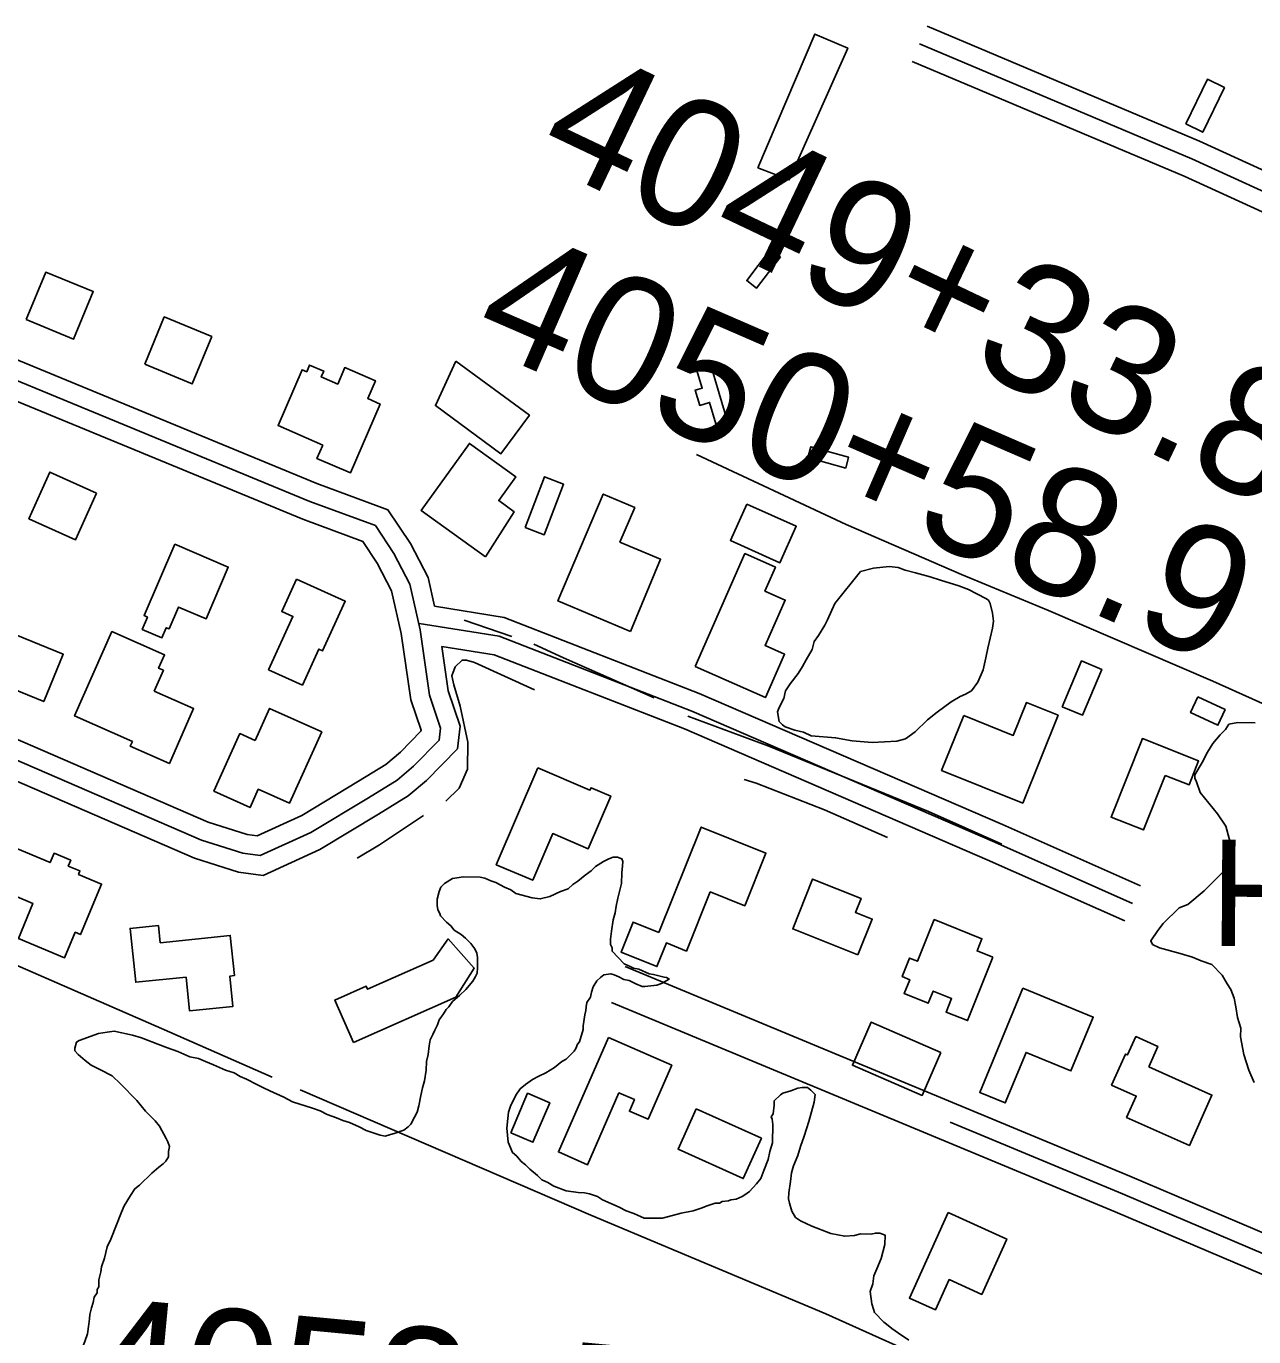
# Model space of a CAD drawing. Extents: x 3297735 to 3335592, y 670436 to 695807.
# Drawn here: x 3311221 to 3312179, y 686960 to 687983 of the extents above; entities that cross this region are included whole.
import ezdxf

# ---------------------------------------------------------------- set-up
doc = ezdxf.new("R2010")
doc.units = 0
for name, color, linetype in [('V-BLDG-IDEN', 7, 'Continuous'), ('V-BLDG-OTLN', 7, 'Continuous'), ('V-ROAD-CNTR', 7, 'Continuous'), ('V-SITE-VEGE', 7, 'Continuous'), ('V-SURV-IDEN', 7, 'Continuous'), ('V-TOPO-SHOR', 7, 'Continuous')]:
    doc.layers.add(name, color=color, linetype=linetype)

msp = doc.modelspace()

# ---------------------------------------------------------------- linework, layer by layer
at = {"layer": 'V-BLDG-OTLN'}
for points in [[(3311792.2, 687872.7), (3311836.9, 687977.1), (3311862.5, 687966.1), (3311816.9, 687863.2)], [(3312126.3, 687906.9), (3312143.2, 687941.8), (3312156.5, 687935.3), (3312139.6, 687900.4)], [(3311810, 687803.2), (3311791.3, 687778.8), (3311783.7, 687784.7), (3311802.3, 687809.1)], [(3311221.3, 687754.3), (3311258.2, 687739), (3311273.5, 687776), (3311236.5, 687791.2)], [(3311313.8, 687719.3), (3311350.8, 687704), (3311366, 687741), (3311329, 687756.3)], [(3311556.6, 687721.8), (3311614, 687679.5), (3311591.8, 687649.5), (3311540.7, 687687.1)], [(3311759.6, 687672.8), (3311754.7, 687689.5), (3311747, 687687.2), (3311743.4, 687699.2), (3311748.9, 687700.8), (3311743.5, 687718.7), (3311754.5, 687722), (3311768.5, 687675.5)], [(3311452.7, 687656.3), (3311417.8, 687671.4), (3311436.6, 687715.1), (3311440.2, 687713.5), (3311442.4, 687718.7), (3311453.5, 687714), (3311451.5, 687709.4), (3311464.4, 687703.9), (3311469.9, 687716.7), (3311493.8, 687706.4), (3311487.8, 687692.5), (3311497.5, 687688.3), (3311474.3, 687634.5), (3311448.1, 687645.7)], [(3311579.7, 687569.1), (3311529.5, 687605.3), (3311567.2, 687657.5), (3311603.5, 687631.4), (3311590.1, 687612.9), (3311602, 687604.2)], [(3311860.9, 687638.2), (3311831.3, 687646.5), (3311833.7, 687655), (3311863.2, 687646.7)], [(3311276.2, 687618.8), (3311239.7, 687635.2), (3311223.3, 687598.7), (3311259.8, 687582.3)], [(3311610.6, 687592), (3311625.7, 687631.5), (3311640.7, 687625.7), (3311625.6, 687586.2)], [(3311693, 687510.6), (3311636.3, 687534.6), (3311671.6, 687618), (3311696.2, 687607.5), (3311684.7, 687580.5), (3311716.4, 687567.1)], [(3311783.7, 687610.2), (3311822.3, 687592.9), (3311809.5, 687564.4), (3311770.9, 687581.8)], [(3311337.2, 687578.9), (3311378.9, 687561), (3311361.6, 687520.6), (3311340.1, 687529.8), (3311332.8, 687512.7), (3311330.5, 687513.7), (3311327.1, 687505.8), (3311311.8, 687512.4), (3311315.8, 687522), (3311313.3, 687523.1)], [(3311743.3, 687483.5), (3311782.3, 687571.5), (3311806.1, 687561), (3311797.8, 687542.3), (3311813.7, 687535.2), (3311798, 687499.7), (3311813.2, 687493), (3311798.2, 687459.2)], [(3311432.2, 687551.7), (3311470.3, 687534.3), (3311452.6, 687495.6), (3311449.6, 687497), (3311436.8, 687468.9), (3311410.4, 687480.9), (3311429.4, 687522.5), (3311420.7, 687526.4)], [(3311197.9, 687471.3), (3311234.9, 687456), (3311250.1, 687493), (3311213.1, 687508.2)], [(3311321.1, 687464.1), (3311351.9, 687450.5), (3311333, 687407.6), (3311302.4, 687421.1), (3311304.1, 687424.8), (3311259, 687444.8), (3311288.1, 687510.7), (3311329.2, 687492.5), (3311324.6, 687482.1), (3311328.3, 687480.5)], [(3312029.8, 687451.9), (3312044.9, 687487.8), (3312060.8, 687481.1), (3312045.7, 687445.3)], [(3311953.1, 687445.2), (3311991.7, 687429.6), (3312002, 687455.2), (3312026.7, 687445.3), (3311999.1, 687376.8), (3311935.8, 687402.3)], [(3312135.8, 687459.7), (3312157.1, 687449.8), (3312151.4, 687437.5), (3312130.1, 687447.4)], [(3311400, 687425.7), (3311411.2, 687450.7), (3311451.9, 687432.3), (3311426.7, 687376.6), (3311402.4, 687387.6), (3311396, 687373.3), (3311367.7, 687386.1), (3311388, 687431.1)], [(3312110.4, 687398.4), (3312093.4, 687355.8), (3312068.1, 687365.8), (3312092.5, 687427.2), (3312136.4, 687409.7), (3312128.9, 687391)], [(3311620.5, 687404.3), (3311661.3, 687386.9), (3311662.1, 687388.8), (3311677.5, 687382.3), (3311659.9, 687341.2), (3311632.2, 687353), (3311616.6, 687316.5), (3311588.2, 687328.6)], [(3311715.1, 687275.8), (3311748.1, 687358), (3311798.6, 687337.7), (3311782.1, 687296.7), (3311755.2, 687307.5), (3311736.6, 687261.3), (3311721, 687267.6), (3311713.6, 687249.2), (3311685.6, 687260.4), (3311695, 687283.9)], [(3311209.5, 687343.1), (3311239.9, 687330.3), (3311243, 687337.6), (3311256, 687332.2), (3311254.1, 687327.6), (3311263.2, 687323.8), (3311262.1, 687321.1), (3311280.1, 687313.6), (3311263.6, 687274.2), (3311259.5, 687275.9), (3311251.2, 687256.1), (3311215.2, 687271.2), (3311226.5, 687298.3), (3311196.1, 687311.1)], [(3311870.4, 687258.3), (3311819.6, 687278.6), (3311835.1, 687317.5), (3311872.9, 687302.4), (3311868.5, 687291.5), (3311881.6, 687286.3)], [(3311346, 687240.9), (3311306.7, 687236.9), (3311302.3, 687278.9), (3311324.4, 687281.2), (3311325.8, 687267.8), (3311380.5, 687273.5), (3311383.7, 687242.2), (3311380.2, 687241.8), (3311382.6, 687218.1), (3311348.7, 687214.6)], [(3311975.8, 687256.5), (3311956, 687207), (3311939.3, 687213.7), (3311943.5, 687224.2), (3311929.2, 687230), (3311925.4, 687220.5), (3311906.5, 687228.1), (3311910.9, 687238.9), (3311905, 687241.3), (3311910.8, 687255.8), (3311917, 687253.3), (3311930, 687285.8), (3311967.3, 687270.9), (3311963.5, 687261.4)], [(3311476.7, 687190), (3311462.1, 687223), (3311486.6, 687233.8), (3311487.6, 687231.5), (3311538.8, 687254.2), (3311550.7, 687270.7), (3311571, 687248), (3311556.5, 687225.3)], [(3311999.2, 687232.4), (3312054.1, 687209.8), (3312036.7, 687167.7), (3312001.7, 687182.1), (3311985.5, 687142.7), (3311965.6, 687150.9)], [(3311935.1, 687182.2), (3311920.5, 687148.6), (3311866.2, 687172.2), (3311880.8, 687205.8)], [(3311675.7, 687193.8), (3311725.1, 687172.1), (3311706.7, 687130), (3311692.1, 687136.3), (3311696, 687145.3), (3311683.9, 687150.6), (3311659.4, 687094.5), (3311636.6, 687104.5)], [(3312097.4, 687170.9), (3312146.8, 687148.9), (3312129.2, 687109.5), (3312080.2, 687131.4), (3312087.7, 687148.1), (3312068.4, 687156.7), (3312079.3, 687180.9), (3312081, 687180.2), (3312087.4, 687194.5), (3312104.5, 687186.9)], [(3311599.4, 687119.5), (3311612.6, 687150.3), (3311629.9, 687142.9), (3311616.8, 687112.1)], [(3311744.3, 687138.1), (3311795.1, 687115.1), (3311780.9, 687083.7), (3311730.1, 687106.7)], [(3311940.8, 687057.1), (3311986.6, 687036.4), (3311967.1, 686993.3), (3311941.6, 687004.9), (3311930.9, 686981.2), (3311910.7, 686990.4)]]:
    msp.add_lwpolyline(points, close=True, dxfattribs=at)
at = {"layer": 'V-ROAD-CNTR'}
for points in [[(3312709.6, 687628.7), (3312433.1, 687758.3), (3312137, 687893.6), (3311924.4, 687983.2)], [(3312717.3, 687608.5), (3312426.8, 687744.7), (3312131, 687879.8), (3311918.6, 687969.4)], [(3312697.8, 687601.1), (3312420.5, 687731.1), (3312125, 687866.1), (3311912.8, 687955.6)], [(3309988.5, 687919.7), (3310402.9, 687739.9), (3310727.3, 687599.5), (3310849.3, 687552.5), (3311093, 687446.3), (3311352.7, 687333.9), (3311387, 687322.9), (3311406.1, 687320.3), (3311450.5, 687340.6), (3311496.2, 687368.2), (3311519.5, 687382.4), (3311533.8, 687394.5), (3311557.8, 687419.1), (3311560, 687436.8), (3311550.7, 687464.4), (3311545.7, 687499.1)], [(3311540, 687530.4), (3311535, 687553), (3311521.1, 687579.4), (3311503.6, 687605.7), (3311448.1, 687626.3), (3311158.4, 687745.7), (3310947.5, 687840.7), (3310923.3, 687848.1), (3310905.4, 687846.2), (3310889.5, 687835.3), (3310874.2, 687820), (3310858, 687793.5), (3310778.3, 687612)], [(3311099, 687460.1), (3311358, 687347.9), (3311390.3, 687337.6), (3311403.8, 687335.8), (3311443.5, 687353.9), (3311488.4, 687381), (3311510.7, 687394.6), (3311523.6, 687405.5), (3311543.6, 687425.9), (3311544.7, 687435.2), (3311536.1, 687460.9), (3311528.7, 687511.9), (3311520.7, 687547.8), (3311508.2, 687571.7), (3311493.8, 687593.4), (3311442.6, 687612.3), (3311152.4, 687732)], [(3311104.9, 687473.8), (3311363.3, 687362), (3311393.6, 687352.3), (3311401.5, 687351.2), (3311436.5, 687367.1), (3311480.6, 687393.8), (3311501.9, 687406.9), (3311513.4, 687416.5), (3311529.3, 687432.8), (3311529.4, 687433.6), (3311521.4, 687457.4), (3311513.9, 687509.2), (3311506.5, 687542.6), (3311495.3, 687564.1), (3311484, 687581), (3311437.2, 687598.3), (3311146.5, 687718.2)], [(3312090.9, 687312.2), (3311983.4, 687360), (3311746.6, 687462.4), (3311594.4, 687521.7), (3311540, 687530.4)], [(3312084.8, 687298.5), (3311977.4, 687346.2), (3311740.9, 687448.5), (3311590.5, 687507.2), (3311527.9, 687517.1)], [(3312078.7, 687284.8), (3311971.3, 687332.5), (3311735.2, 687434.7), (3311586.5, 687492.6), (3311545.7, 687499.1)], [(3312579, 686788.1), (3312356.1, 686888.4), (3312351.7, 686971), (3312082.8, 687085.5), (3311688.8, 687249.2)], [(3312566.7, 686760.8), (3312327.1, 686868.5), (3312322.8, 686950.7), (3312071.2, 687057.8), (3311678.2, 687221.1)], [(3312572.8, 686774.5), (3312341.6, 686878.5), (3312337.3, 686960.9), (3312077, 687071.7), (3311942.4, 687127.6)]]:
    msp.add_lwpolyline(points, dxfattribs=at)
at = {"layer": 'V-SITE-VEGE'}
msp.add_lwpolyline([(3311872.4, 687557.6), (3311882.7, 687560.2), (3311894.9, 687561.4), (3311901.8, 687560.7), (3311907.2, 687558.5), (3311915.3, 687556.4), (3311926.9, 687553.5), (3311935, 687550.7), (3311949.3, 687546.4), (3311956.7, 687543.6), (3311970.3, 687536.6), (3311972.3, 687535.2), (3311973.6, 687532.5), (3311975.6, 687525), (3311976.2, 687518.8), (3311975.4, 687513.4), (3311971.8, 687497.7), (3311970.3, 687490.3), (3311968.2, 687480.8), (3311964, 687471.3), (3311959.1, 687464.5), (3311954.3, 687461.9), (3311950.2, 687459.9), (3311943.3, 687455.9), (3311932.3, 687447.8), (3311924.7, 687441.8), (3311915.1, 687432.4), (3311907.5, 687427), (3311900.7, 687425.1), (3311881.6, 687424), (3311865.9, 687425.5), (3311853, 687427.8), (3311834, 687429.4), (3311827.9, 687432.2), (3311821.1, 687433.6), (3311813.6, 687436.4), (3311811.6, 687437.8), (3311808.9, 687440.6), (3311807.6, 687448.1), (3311809, 687451.5), (3311812.5, 687458.3), (3311814, 687464.4), (3311817.5, 687469.8), (3311823.7, 687477.9), (3311827.2, 687483.3), (3311830, 687488.7), (3311834.8, 687496.8), (3311836.3, 687502.9), (3311839.7, 687507.6), (3311844.6, 687515.7), (3311846.7, 687519.8), (3311852.3, 687532.7)], close=True, dxfattribs=at)
for points in [[(3312179.7, 687158.6), (3312175.7, 687168.2), (3312171.8, 687180.6), (3312169.2, 687194.3), (3312169.3, 687201.2), (3312166.7, 687209.4), (3312165.4, 687217.7), (3312164.1, 687224.5), (3312161.5, 687231.4), (3312158.8, 687235.6), (3312154.8, 687242.5), (3312146.7, 687250.8), (3312138.5, 687253.6), (3312131.7, 687256.5), (3312122.1, 687259.3), (3312105.8, 687263.7), (3312100.3, 687266.5), (3312099, 687269.2), (3312104.6, 687277.4), (3312108.7, 687282.8), (3312121.2, 687295), (3312128.1, 687297.6), (3312140.6, 687308.4), (3312155.8, 687323.3), (3312160, 687328.7), (3312162.8, 687332.8), (3312162.9, 687341), (3312160.3, 687349.2), (3312157.7, 687358.9), (3312151, 687368.5), (3312137.5, 687385.1), (3312134.8, 687393.4), (3312133.5, 687396.2), (3312133.5, 687398.9), (3312139.1, 687408.4), (3312143.4, 687416.6), (3312147.6, 687423.4), (3312153.1, 687430.1), (3312157.3, 687434.2), (3312160.1, 687438.3), (3312166.9, 687439.6), (3312180.6, 687439.4)], [(3311572.9, 687259.7), (3311571.5, 687263.1), (3311568.2, 687267.3), (3311564.2, 687271.4), (3311560.8, 687274.2), (3311555.4, 687277.6), (3311552.7, 687281.1), (3311549.3, 687283.9), (3311544.6, 687288.7), (3311544, 687290.7), (3311542.6, 687293.5), (3311542, 687296.9), (3311542.1, 687301.7), (3311543.5, 687307.8), (3311544.9, 687311.2), (3311547.7, 687313.9), (3311553.9, 687317.9), (3311562.7, 687319.1), (3311575.7, 687318.9), (3311579.1, 687318.2), (3311583.8, 687316.1), (3311587.9, 687314.7), (3311594.7, 687311.2), (3311599.4, 687309.1), (3311603.4, 687306.3), (3311616.3, 687302.7), (3311622.5, 687302), (3311630, 687303.9), (3311638.2, 687307.9), (3311644.4, 687309.9), (3311647.8, 687313.2), (3311651.9, 687315.9), (3311657.5, 687320.6), (3311662.3, 687323.9), (3311665.7, 687327.3), (3311671.9, 687331.3), (3311676, 687333.3), (3311679.4, 687334.6), (3311682.8, 687334.6), (3311686.2, 687333.2), (3311686.9, 687331.1), (3311686.8, 687327.7), (3311686.1, 687322.3), (3311686, 687314.1), (3311683.1, 687302.6), (3311681.7, 687296.4), (3311680.9, 687291), (3311679.5, 687285.6), (3311678, 687276.7), (3311677.2, 687270.6), (3311677.2, 687266.5), (3311678.5, 687263.8), (3311678.5, 687261.1), (3311687.9, 687251.4), (3311692.6, 687249.3), (3311695.3, 687247.9), (3311699.4, 687247.2), (3311707.6, 687243.6), (3311710.9, 687242.9), (3311719.1, 687240.8), (3311721.1, 687240.7), (3311723.2, 687239.4), (3311717, 687236), (3311713.6, 687234.7), (3311704, 687233.5), (3311702, 687233.5), (3311697.2, 687235.6), (3311691.8, 687238.4), (3311687.7, 687239.1), (3311683.7, 687241.2), (3311680.3, 687242.6), (3311677.6, 687243.4), (3311672.1, 687242.7), (3311669.4, 687240.7), (3311666.6, 687238), (3311663.8, 687233.3), (3311662.4, 687229.2), (3311661.7, 687225.2), (3311658.9, 687221.1), (3311658.2, 687217.7), (3311658.1, 687215), (3311657.4, 687211.6), (3311655.9, 687202.8), (3311655.9, 687200), (3311653, 687190.5), (3311651.6, 687188.5), (3311650.2, 687185.1), (3311648.9, 687183.1), (3311642.6, 687177), (3311639.2, 687175), (3311633.7, 687170.3), (3311626.8, 687166.3), (3311621.3, 687163.7), (3311616.5, 687161), (3311611, 687157), (3311606.9, 687153.7), (3311603.4, 687148.9), (3311599.2, 687140.1), (3311597.8, 687135.4), (3311597.1, 687130.6), (3311596.3, 687123.1)], [(3311276.5, 686997.2), (3311277.9, 686999.2), (3311278, 687004.6), (3311279.4, 687010.8), (3311280.1, 687014.8), (3311282.3, 687021.6), (3311284.4, 687030.4), (3311287.2, 687036.5), (3311295.7, 687057.5), (3311297.8, 687062.3), (3311302.6, 687070.4), (3311306.1, 687075.8), (3311309.6, 687078.5), (3311319.2, 687087.9), (3311324.7, 687092.6), (3311328.2, 687095.3), (3311330.3, 687097.3), (3311332.3, 687100.7), (3311332.4, 687104.8), (3311333.1, 687108.8), (3311331.8, 687112.3), (3311330.5, 687115), (3311325.2, 687124.6), (3311321.8, 687128.7), (3311314.4, 687136.3), (3311307.7, 687144.6), (3311294.9, 687157.7), (3311288.2, 687163.9), (3311278.7, 687168.8), (3311272, 687172.3), (3311267.2, 687175.8), (3311261.8, 687180.6), (3311259.1, 687183.4), (3311259.2, 687185.4), (3311260.6, 687190.2), (3311262.7, 687191.5), (3311277.7, 687196.8), (3311284.5, 687198), (3311290, 687198.7), (3311304.3, 687195.7), (3311311.1, 687193.6), (3311323.9, 687188.7), (3311331.4, 687185.8), (3311339.5, 687183), (3311349, 687178.8), (3311355.8, 687177.4), (3311361.2, 687175.2), (3311367.3, 687172.4), (3311376.8, 687168.2), (3311383.6, 687166.1), (3311388.3, 687163.3), (3311393.1, 687161.2), (3311401.2, 687157), (3311405.9, 687154.9), (3311411.4, 687152.1), (3311422.2, 687147.2), (3311429, 687143.7), (3311444.6, 687138.7), (3311450.7, 687136.6), (3311456.1, 687133.8), (3311463.5, 687131), (3311468.3, 687128.9), (3311473.7, 687127.5), (3311481.2, 687124), (3311486.6, 687121.2), (3311491.3, 687119.7), (3311497.4, 687117.6), (3311501.5, 687116.9), (3311505.6, 687118.2), (3311508.4, 687118.8), (3311515.9, 687121.5), (3311519.3, 687124.1), (3311521.4, 687126.2), (3311524.2, 687131.6), (3311526.3, 687135.6), (3311527.7, 687140.4), (3311529.2, 687148.5), (3311530.6, 687154.6), (3311532.1, 687160.1), (3311533.5, 687168.2), (3311533.6, 687175), (3311535, 687180.5), (3311535.8, 687187.3), (3311536.6, 687192), (3311538.6, 687196.1), (3311540.1, 687199.5), (3311542.2, 687203.6), (3311543.6, 687207.6), (3311547, 687212.3), (3311549.1, 687215.7), (3311551.2, 687217.7), (3311554, 687221.8), (3311556, 687223.8), (3311559.5, 687226.5), (3311564.3, 687231.2), (3311569.9, 687237.9), (3311571.9, 687241.3), (3311573.3, 687244), (3311573.4, 687248.1), (3311573.5, 687256.3), (3311572.9, 687259.7)], [(3311695.6, 687056.4), (3311703.7, 687052.9), (3311718, 687052.7), (3311732.4, 687056.6), (3311741.9, 687058.6), (3311748.1, 687060.5), (3311752.9, 687062.5), (3311759, 687064.5), (3311762.5, 687064.4), (3311764.5, 687065.8), (3311769.3, 687066.4), (3311771.3, 687067), (3311775.4, 687067.7), (3311780.2, 687069.7), (3311782.3, 687071), (3311785.7, 687073.7), (3311791.3, 687079.7), (3311794.7, 687083.8), (3311796.9, 687089.9), (3311800.4, 687098.7), (3311801.8, 687104.8), (3311803.9, 687111.6), (3311804.1, 687125.9), (3311803.5, 687130), (3311802.8, 687132), (3311804.2, 687134.1), (3311805, 687140.9), (3311805.1, 687144.3), (3311809.9, 687149), (3311811.9, 687150.3), (3311818.1, 687152.3), (3311823.6, 687154.3), (3311827, 687154.9), (3311831.1, 687154.8), (3311833.8, 687152.8), (3311837.1, 687149.3), (3311836.4, 687143.2), (3311832.1, 687128.2), (3311828.5, 687116.7), (3311825.7, 687108.6), (3311823.6, 687101.8), (3311820.1, 687093.7), (3311818.6, 687088.2), (3311817.9, 687081.4), (3311816.4, 687072.6), (3311816.3, 687067.8), (3311817, 687064.4), (3311818.9, 687058.2), (3311821.6, 687053.4), (3311825.6, 687050.7), (3311834.4, 687046.5), (3311849.4, 687040.8), (3311860.2, 687038.6), (3311867.7, 687039.2), (3311872.5, 687040.5), (3311880.7, 687040.4), (3311884.1, 687041.1), (3311887.5, 687041), (3311891.6, 687039.6), (3311891.5, 687032.1), (3311888.6, 687021.2), (3311885.1, 687013.1), (3311883, 687007.7), (3311882.2, 687001.6), (3311880.1, 686995.5), (3311881.3, 686985.9), (3311882.7, 686981.8), (3311883.3, 686979.1), (3311890.7, 686971.5), (3311892.7, 686970.1), (3311896.8, 686966.6), (3311902.2, 686963.1), (3311910.3, 686957.6)], [(3311596.3, 687123.1), (3311597.5, 687112.2), (3311600.8, 687104), (3311604.2, 687101.2), (3311607.5, 687097.1), (3311610.9, 687094.3), (3311614.3, 687090.9), (3311620.3, 687086), (3311623.7, 687082.6), (3311628.4, 687080.5), (3311633.2, 687077.7), (3311642.7, 687074.2), (3311652.2, 687072.7), (3311657, 687072.6), (3311661, 687071.9), (3311667.1, 687069.8), (3311671.2, 687067), (3311684.1, 687061.4), (3311689.5, 687058.6), (3311695.6, 687056.4)], [(3311217, 686875.3), (3311221.9, 686884.8), (3311226.7, 686890.8), (3311238.5, 686907), (3311242.7, 686913.8), (3311249.6, 686923.2), (3311254.5, 686931.4), (3311259.4, 686938.1), (3311267.1, 686956.4), (3311269.2, 686962.5), (3311270, 686970), (3311270.7, 686974.1), (3311270.8, 686977.5), (3311272.2, 686982.9), (3311273.6, 686987), (3311274.4, 686991.1), (3311276.5, 686994.4), (3311276.5, 686997.2)]]:
    msp.add_lwpolyline(points, dxfattribs=at)
at = {"layer": 'V-TOPO-SHOR'}
msp.add_line((3311600.2, 687506.8), (3311563.1, 687519.7), dxfattribs=at)
for points in [[(3312778.8, 687196.9), (3312682.6, 687236.8), (3312578.8, 687283.8), (3312472.3, 687330), (3312391.9, 687361.7), (3312309.9, 687402.3), (3312268, 687417.8), (3312147.6, 687472), (3312019.3, 687527.2), (3311951.2, 687555.3), (3311861.3, 687594.2), (3311744.4, 687648.9)], [(3311711.3, 687459), (3311640.6, 687490.2), (3311617.5, 687500.8)], [(3311617.9, 687465.2), (3311571.1, 687486.5), (3311565, 687488.3), (3311561.5, 687488.4), (3311556.1, 687483.2), (3311553.4, 687476.2), (3311555.1, 687469.2), (3311560.1, 687452.4), (3311565.9, 687424.3), (3311565.6, 687403.2), (3311559.3, 687388.4), (3311548.9, 687378.4)], [(3311982.7, 687344.6), (3311925.6, 687370.3), (3311800.8, 687421.3), (3311737.6, 687444.6)], [(3311893.6, 687349.9), (3311844.3, 687371.5), (3311791.1, 687392.4), (3311781.7, 687395.2)], [(3311531.4, 687367), (3311497, 687344.1), (3311479.6, 687333.8)], [(3311413.3, 687162.9), (3311326.9, 687200.9), (3311173.3, 687267.8), (3311108.7, 687297.7), (3311003, 687340.3)], [(3311941.4, 686934.9), (3311845.4, 686978.2), (3311662, 687055.2), (3311435.1, 687153)]]:
    msp.add_lwpolyline(points, dxfattribs=at)

# ---------------------------------------------------------------- texts
at = {"layer": 'V-BLDG-IDEN'}
msp.add_text('High School', height=83, rotation=359.6879, dxfattribs=at).set_placement((3312145.3, 687265.3))
at = {"layer": 'V-SURV-IDEN'}
for s, rotation, p in [('4049+33.8', 334.55, (3311617, 687879.3)), ('4050+58.9', 336.5268, (3311566.7, 687736.5)), ('4053+75.7', 354.6034, (3311265.4, 686892.3))]:
    msp.add_text(s, height=100, rotation=rotation, dxfattribs=at).set_placement(p)

doc.saveas('drawing.dxf')
